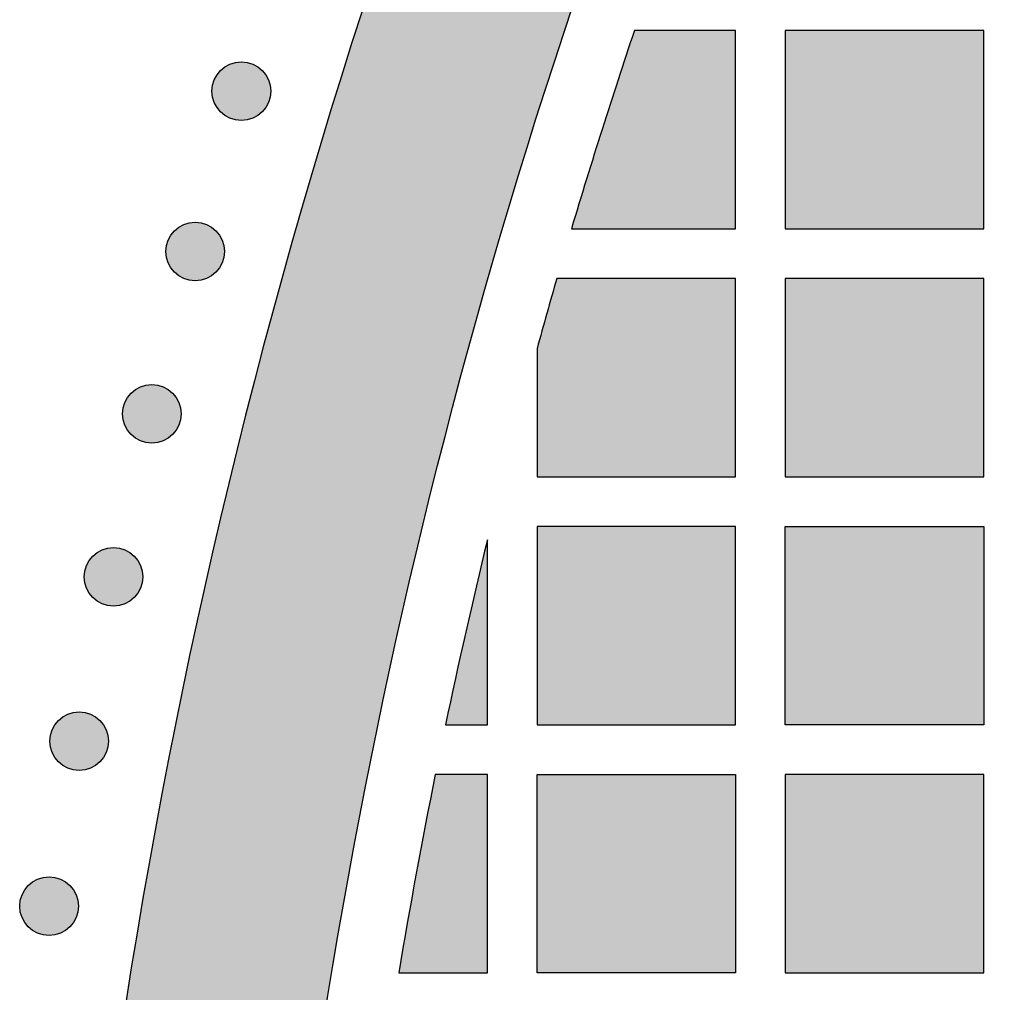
# Model space of a CAD drawing. Header units: millimetres. Extents: x -3873 to -97, y 912 to 4165.
# Tile 415 of 656: x -2044 to -1985, y 2969 to 3028. Entities that reach past the tile are written whole.
import ezdxf

# ---------------------------------------------------------------- set-up
doc = ezdxf.new("R2010")
doc.units = ezdxf.units.MM
doc.layers.add('pattern', color=7, linetype='Continuous', true_color=0x000000)

msp = doc.modelspace()

# ---------------------------------------------------------------- hatches: boundary and pattern name
at = {"layer": 'pattern'}
for points in [[(-2030.457, 2910.644), (-2030.354, 2917.828), (-2030.114, 2925.028), (-2029.734, 2932.242), (-2029.214, 2939.465), (-2028.554, 2946.693), (-2027.752, 2953.922), (-2026.808, 2961.148), (-2025.723, 2968.366), (-2024.495, 2975.573), (-2023.126, 2982.764), (-2021.615, 2989.935), (-2019.963, 2997.082), (-2018.17, 3004.201), (-2016.237, 3011.287), (-2014.165, 3018.338), (-2011.955, 3025.347), (-2009.608, 3032.312), (-2007.127, 3039.229), (-2004.511, 3046.093), (-2001.763, 3052.901), (-1998.886, 3059.648), (-1995.879, 3066.332), (-1992.747, 3072.948), (-1989.491, 3079.493), (-1986.113, 3085.964), (-1982.616, 3092.357), (-1979.003, 3098.67), (-1975.277, 3104.898), (-1971.439, 3111.039), (-1967.494, 3117.091), (-1963.444, 3123.049), (-1959.292, 3128.913), (-1958.28, 3130.827), (-1957.31, 3132.768), (-1956.383, 3134.733), (-1955.5, 3136.721), (-1954.662, 3138.732), (-1953.87, 3140.762), (-1953.124, 3142.811), (-1952.426, 3144.878), (-1951.775, 3146.96), (-1951.172, 3149.056), (-1950.618, 3151.164), (-1950.113, 3153.282), (-1949.657, 3155.41), (-1949.25, 3157.544), (-1948.893, 3159.684), (-1948.585, 3161.827), (-1953.993, 3155.406), (-1959.28, 3148.844), (-1964.44, 3142.147), (-1969.469, 3135.317), (-1974.361, 3128.358), (-1979.111, 3121.274), (-1983.716, 3114.07), (-1988.17, 3106.75), (-1992.47, 3099.318), (-1996.612, 3091.779), (-2000.59, 3084.139), (-2004.403, 3076.404), (-2008.046, 3068.577), (-2011.517, 3060.665), (-2014.812, 3052.674), (-2017.929, 3044.609), (-2020.865, 3036.477), (-2023.618, 3028.284), (-2026.187, 3020.035), (-2028.57, 3011.737), (-2030.765, 3003.397), (-2032.772, 2995.02), (-2034.59, 2986.613), (-2036.218, 2978.183), (-2037.656, 2969.735), (-2038.905, 2961.277), (-2039.964, 2952.814), (-2040.835, 2944.352), (-2041.519, 2935.898), (-2042.016, 2927.458), (-2042.328, 2919.038), (-2042.457, 2910.644)], [(-2007.115, 3027.242), (-2010.92, 3015.242), (-2001.002, 3015.242), (-2001.002, 3027.242)], [(-1998.002, 3027.242), (-1998.002, 3015.242), (-1986.002, 3015.242), (-1986.002, 3027.242)], [(-2029.621, 3024.822), (-2029.649, 3024.849), (-2029.678, 3024.876), (-2029.708, 3024.903), (-2029.739, 3024.929), (-2029.771, 3024.955), (-2029.803, 3024.98), (-2029.836, 3025.005), (-2029.87, 3025.029), (-2029.905, 3025.052), (-2029.941, 3025.075), (-2029.978, 3025.097), (-2030.015, 3025.119), (-2030.053, 3025.139), (-2030.092, 3025.159), (-2030.131, 3025.178), (-2030.171, 3025.195), (-2030.212, 3025.212), (-2030.253, 3025.229), (-2030.295, 3025.244), (-2030.338, 3025.258), (-2030.381, 3025.271), (-2030.424, 3025.283), (-2030.468, 3025.294), (-2030.512, 3025.304), (-2030.557, 3025.313), (-2030.602, 3025.32), (-2030.647, 3025.327), (-2030.693, 3025.332), (-2030.738, 3025.336), (-2030.784, 3025.339), (-2030.83, 3025.341), (-2030.876, 3025.341), (-2030.922, 3025.341), (-2030.968, 3025.339), (-2031.013, 3025.336), (-2031.059, 3025.332), (-2031.105, 3025.327), (-2031.15, 3025.32), (-2031.195, 3025.313), (-2031.239, 3025.304), (-2031.284, 3025.294), (-2031.328, 3025.283), (-2031.371, 3025.271), (-2031.414, 3025.258), (-2031.457, 3025.244), (-2031.498, 3025.229), (-2031.54, 3025.212), (-2031.581, 3025.195), (-2031.621, 3025.178), (-2031.66, 3025.159), (-2031.699, 3025.139), (-2031.737, 3025.119), (-2031.774, 3025.097), (-2031.811, 3025.075), (-2031.846, 3025.052), (-2031.881, 3025.029), (-2031.915, 3025.005), (-2031.949, 3024.98), (-2031.981, 3024.955), (-2032.013, 3024.929), (-2032.043, 3024.903), (-2032.073, 3024.876), (-2032.102, 3024.849), (-2032.13, 3024.822), (-2032.158, 3024.794), (-2032.185, 3024.765), (-2032.212, 3024.735), (-2032.238, 3024.704), (-2032.264, 3024.672), (-2032.289, 3024.64), (-2032.314, 3024.607), (-2032.338, 3024.572), (-2032.361, 3024.538), (-2032.384, 3024.502), (-2032.406, 3024.465), (-2032.427, 3024.428), (-2032.448, 3024.39), (-2032.467, 3024.351), (-2032.486, 3024.312), (-2032.504, 3024.272), (-2032.521, 3024.231), (-2032.537, 3024.19), (-2032.552, 3024.148), (-2032.567, 3024.105), (-2032.58, 3024.062), (-2032.592, 3024.019), (-2032.603, 3023.975), (-2032.612, 3023.931), (-2032.621, 3023.886), (-2032.629, 3023.841), (-2032.635, 3023.796), (-2032.641, 3023.75), (-2032.645, 3023.705), (-2032.648, 3023.659), (-2032.65, 3023.613), (-2032.65, 3023.567), (-2032.65, 3023.521), (-2032.648, 3023.475), (-2032.645, 3023.43), (-2032.641, 3023.384), (-2032.635, 3023.338), (-2032.629, 3023.293), (-2032.621, 3023.248), (-2032.612, 3023.204), (-2032.603, 3023.159), (-2032.592, 3023.115), (-2032.58, 3023.072), (-2032.567, 3023.029), (-2032.552, 3022.986), (-2032.537, 3022.944), (-2032.521, 3022.903), (-2032.504, 3022.862), (-2032.486, 3022.822), (-2032.467, 3022.783), (-2032.448, 3022.744), (-2032.427, 3022.706), (-2032.406, 3022.669), (-2032.384, 3022.632), (-2032.361, 3022.597), (-2032.338, 3022.562), (-2032.314, 3022.528), (-2032.289, 3022.494), (-2032.264, 3022.462), (-2032.238, 3022.43), (-2032.212, 3022.4), (-2032.185, 3022.37), (-2032.158, 3022.341), (-2032.13, 3022.312), (-2032.102, 3022.285), (-2032.073, 3022.258), (-2032.043, 3022.231), (-2032.013, 3022.205), (-2031.981, 3022.179), (-2031.949, 3022.154), (-2031.915, 3022.129), (-2031.881, 3022.105), (-2031.846, 3022.082), (-2031.811, 3022.059), (-2031.774, 3022.037), (-2031.737, 3022.016), (-2031.699, 3021.995), (-2031.66, 3021.976), (-2031.621, 3021.957), (-2031.581, 3021.939), (-2031.54, 3021.922), (-2031.498, 3021.906), (-2031.457, 3021.891), (-2031.414, 3021.876), (-2031.371, 3021.863), (-2031.328, 3021.851), (-2031.284, 3021.84), (-2031.239, 3021.83), (-2031.195, 3021.822), (-2031.15, 3021.814), (-2031.105, 3021.808), (-2031.059, 3021.802), (-2031.013, 3021.798), (-2030.968, 3021.795), (-2030.922, 3021.793), (-2030.876, 3021.793), (-2030.83, 3021.793), (-2030.784, 3021.795), (-2030.738, 3021.798), (-2030.693, 3021.802), (-2030.647, 3021.808), (-2030.602, 3021.814), (-2030.557, 3021.822), (-2030.512, 3021.83), (-2030.468, 3021.84), (-2030.424, 3021.851), (-2030.381, 3021.863), (-2030.338, 3021.876), (-2030.295, 3021.891), (-2030.253, 3021.906), (-2030.212, 3021.922), (-2030.171, 3021.939), (-2030.131, 3021.957), (-2030.092, 3021.976), (-2030.053, 3021.995), (-2030.015, 3022.016), (-2029.978, 3022.037), (-2029.941, 3022.059), (-2029.905, 3022.082), (-2029.87, 3022.105), (-2029.836, 3022.129), (-2029.803, 3022.154), (-2029.771, 3022.179), (-2029.739, 3022.205), (-2029.708, 3022.231), (-2029.678, 3022.258), (-2029.649, 3022.285), (-2029.621, 3022.312), (-2029.594, 3022.341), (-2029.567, 3022.37), (-2029.54, 3022.4), (-2029.514, 3022.43), (-2029.488, 3022.462), (-2029.463, 3022.494), (-2029.438, 3022.528), (-2029.414, 3022.562), (-2029.39, 3022.597), (-2029.368, 3022.632), (-2029.346, 3022.669), (-2029.324, 3022.706), (-2029.304, 3022.744), (-2029.284, 3022.783), (-2029.265, 3022.822), (-2029.247, 3022.862), (-2029.23, 3022.903), (-2029.214, 3022.944), (-2029.199, 3022.986), (-2029.185, 3023.029), (-2029.172, 3023.072), (-2029.16, 3023.115), (-2029.149, 3023.159), (-2029.139, 3023.204), (-2029.13, 3023.248), (-2029.123, 3023.293), (-2029.116, 3023.338), (-2029.111, 3023.384), (-2029.107, 3023.43), (-2029.104, 3023.475), (-2029.102, 3023.521), (-2029.102, 3023.567), (-2029.102, 3023.613), (-2029.104, 3023.659), (-2029.107, 3023.705), (-2029.111, 3023.75), (-2029.116, 3023.796), (-2029.123, 3023.841), (-2029.13, 3023.886), (-2029.139, 3023.931), (-2029.149, 3023.975), (-2029.16, 3024.019), (-2029.172, 3024.062), (-2029.185, 3024.105), (-2029.199, 3024.148), (-2029.214, 3024.19), (-2029.23, 3024.231), (-2029.247, 3024.272), (-2029.265, 3024.312), (-2029.284, 3024.351), (-2029.304, 3024.39), (-2029.324, 3024.428), (-2029.346, 3024.465), (-2029.368, 3024.502), (-2029.39, 3024.538), (-2029.414, 3024.572), (-2029.438, 3024.607), (-2029.463, 3024.64), (-2029.488, 3024.672), (-2029.514, 3024.704), (-2029.54, 3024.735), (-2029.567, 3024.765), (-2029.594, 3024.794)], [(-2032.416, 3015.127), (-2032.444, 3015.155), (-2032.473, 3015.182), (-2032.503, 3015.209), (-2032.534, 3015.235), (-2032.566, 3015.261), (-2032.598, 3015.286), (-2032.631, 3015.311), (-2032.665, 3015.335), (-2032.7, 3015.358), (-2032.736, 3015.381), (-2032.773, 3015.403), (-2032.81, 3015.424), (-2032.848, 3015.445), (-2032.887, 3015.464), (-2032.926, 3015.483), (-2032.966, 3015.501), (-2033.007, 3015.518), (-2033.048, 3015.534), (-2033.09, 3015.549), (-2033.133, 3015.563), (-2033.176, 3015.577), (-2033.219, 3015.589), (-2033.263, 3015.6), (-2033.307, 3015.609), (-2033.352, 3015.618), (-2033.397, 3015.626), (-2033.442, 3015.632), (-2033.488, 3015.638), (-2033.533, 3015.642), (-2033.579, 3015.645), (-2033.625, 3015.646), (-2033.671, 3015.647), (-2033.717, 3015.646), (-2033.763, 3015.645), (-2033.808, 3015.642), (-2033.854, 3015.638), (-2033.9, 3015.632), (-2033.945, 3015.626), (-2033.99, 3015.618), (-2034.034, 3015.609), (-2034.079, 3015.6), (-2034.123, 3015.589), (-2034.166, 3015.577), (-2034.209, 3015.563), (-2034.252, 3015.549), (-2034.293, 3015.534), (-2034.335, 3015.518), (-2034.376, 3015.501), (-2034.416, 3015.483), (-2034.455, 3015.464), (-2034.494, 3015.445), (-2034.532, 3015.424), (-2034.569, 3015.403), (-2034.606, 3015.381), (-2034.641, 3015.358), (-2034.676, 3015.335), (-2034.71, 3015.311), (-2034.744, 3015.286), (-2034.776, 3015.261), (-2034.808, 3015.235), (-2034.838, 3015.209), (-2034.868, 3015.182), (-2034.897, 3015.155), (-2034.925, 3015.127), (-2034.953, 3015.099), (-2034.98, 3015.07), (-2035.007, 3015.04), (-2035.033, 3015.01), (-2035.059, 3014.978), (-2035.084, 3014.946), (-2035.109, 3014.912), (-2035.133, 3014.878), (-2035.156, 3014.843), (-2035.179, 3014.808), (-2035.201, 3014.771), (-2035.222, 3014.734), (-2035.243, 3014.696), (-2035.262, 3014.657), (-2035.281, 3014.618), (-2035.299, 3014.577), (-2035.316, 3014.537), (-2035.332, 3014.495), (-2035.347, 3014.453), (-2035.362, 3014.411), (-2035.375, 3014.368), (-2035.387, 3014.325), (-2035.398, 3014.281), (-2035.408, 3014.236), (-2035.416, 3014.192), (-2035.424, 3014.147), (-2035.43, 3014.101), (-2035.436, 3014.056), (-2035.44, 3014.01), (-2035.443, 3013.965), (-2035.445, 3013.919), (-2035.445, 3013.873), (-2035.445, 3013.827), (-2035.443, 3013.781), (-2035.44, 3013.735), (-2035.436, 3013.69), (-2035.43, 3013.644), (-2035.424, 3013.599), (-2035.416, 3013.554), (-2035.408, 3013.509), (-2035.398, 3013.465), (-2035.387, 3013.421), (-2035.375, 3013.378), (-2035.362, 3013.335), (-2035.347, 3013.292), (-2035.332, 3013.25), (-2035.316, 3013.209), (-2035.299, 3013.168), (-2035.281, 3013.128), (-2035.262, 3013.089), (-2035.243, 3013.05), (-2035.222, 3013.012), (-2035.201, 3012.975), (-2035.179, 3012.938), (-2035.156, 3012.902), (-2035.133, 3012.867), (-2035.109, 3012.833), (-2035.084, 3012.8), (-2035.059, 3012.768), (-2035.033, 3012.736), (-2035.007, 3012.705), (-2034.98, 3012.675), (-2034.953, 3012.646), (-2034.925, 3012.618), (-2034.897, 3012.591), (-2034.868, 3012.563), (-2034.838, 3012.537), (-2034.808, 3012.511), (-2034.776, 3012.485), (-2034.744, 3012.46), (-2034.71, 3012.435), (-2034.676, 3012.411), (-2034.641, 3012.387), (-2034.606, 3012.365), (-2034.569, 3012.343), (-2034.532, 3012.321), (-2034.494, 3012.301), (-2034.455, 3012.281), (-2034.416, 3012.262), (-2034.376, 3012.244), (-2034.335, 3012.227), (-2034.293, 3012.211), (-2034.252, 3012.196), (-2034.209, 3012.182), (-2034.166, 3012.169), (-2034.123, 3012.157), (-2034.079, 3012.146), (-2034.034, 3012.136), (-2033.99, 3012.127), (-2033.945, 3012.12), (-2033.9, 3012.113), (-2033.854, 3012.108), (-2033.808, 3012.104), (-2033.763, 3012.101), (-2033.717, 3012.099), (-2033.671, 3012.098), (-2033.625, 3012.099), (-2033.579, 3012.101), (-2033.533, 3012.104), (-2033.488, 3012.108), (-2033.442, 3012.113), (-2033.397, 3012.12), (-2033.352, 3012.127), (-2033.307, 3012.136), (-2033.263, 3012.146), (-2033.219, 3012.157), (-2033.176, 3012.169), (-2033.133, 3012.182), (-2033.09, 3012.196), (-2033.048, 3012.211), (-2033.007, 3012.227), (-2032.966, 3012.244), (-2032.926, 3012.262), (-2032.887, 3012.281), (-2032.848, 3012.301), (-2032.81, 3012.321), (-2032.773, 3012.343), (-2032.736, 3012.365), (-2032.7, 3012.387), (-2032.665, 3012.411), (-2032.631, 3012.435), (-2032.598, 3012.46), (-2032.566, 3012.485), (-2032.534, 3012.511), (-2032.503, 3012.537), (-2032.473, 3012.563), (-2032.444, 3012.591), (-2032.416, 3012.618), (-2032.389, 3012.646), (-2032.362, 3012.675), (-2032.335, 3012.705), (-2032.309, 3012.736), (-2032.283, 3012.768), (-2032.258, 3012.8), (-2032.233, 3012.833), (-2032.209, 3012.867), (-2032.185, 3012.902), (-2032.163, 3012.938), (-2032.141, 3012.975), (-2032.119, 3013.012), (-2032.099, 3013.05), (-2032.079, 3013.089), (-2032.06, 3013.128), (-2032.043, 3013.168), (-2032.025, 3013.209), (-2032.009, 3013.25), (-2031.994, 3013.292), (-2031.98, 3013.335), (-2031.967, 3013.378), (-2031.955, 3013.421), (-2031.944, 3013.465), (-2031.934, 3013.509), (-2031.925, 3013.554), (-2031.918, 3013.599), (-2031.911, 3013.644), (-2031.906, 3013.69), (-2031.902, 3013.735), (-2031.899, 3013.781), (-2031.897, 3013.827), (-2031.897, 3013.873), (-2031.897, 3013.919), (-2031.899, 3013.965), (-2031.902, 3014.01), (-2031.906, 3014.056), (-2031.911, 3014.101), (-2031.918, 3014.147), (-2031.925, 3014.192), (-2031.934, 3014.236), (-2031.944, 3014.281), (-2031.955, 3014.325), (-2031.967, 3014.368), (-2031.98, 3014.411), (-2031.994, 3014.453), (-2032.009, 3014.495), (-2032.025, 3014.537), (-2032.043, 3014.577), (-2032.06, 3014.618), (-2032.079, 3014.657), (-2032.099, 3014.696), (-2032.119, 3014.734), (-2032.141, 3014.771), (-2032.163, 3014.808), (-2032.185, 3014.843), (-2032.209, 3014.878), (-2032.233, 3014.912), (-2032.258, 3014.946), (-2032.283, 3014.978), (-2032.309, 3015.01), (-2032.335, 3015.04), (-2032.362, 3015.07), (-2032.389, 3015.099)], [(-2013.002, 3008.005), (-2013.002, 3000.242), (-2001.002, 3000.242), (-2001.002, 3012.242), (-2011.803, 3012.242)], [(-1998.002, 3012.242), (-1998.002, 3000.242), (-1986.002, 3000.242), (-1986.002, 3012.242)], [(-2035.035, 3005.311), (-2035.064, 3005.338), (-2035.093, 3005.366), (-2035.123, 3005.392), (-2035.153, 3005.419), (-2035.185, 3005.444), (-2035.217, 3005.47), (-2035.251, 3005.494), (-2035.285, 3005.518), (-2035.32, 3005.542), (-2035.355, 3005.564), (-2035.392, 3005.586), (-2035.429, 3005.608), (-2035.467, 3005.628), (-2035.506, 3005.648), (-2035.545, 3005.667), (-2035.585, 3005.685), (-2035.626, 3005.702), (-2035.667, 3005.718), (-2035.709, 3005.733), (-2035.752, 3005.747), (-2035.795, 3005.76), (-2035.838, 3005.772), (-2035.882, 3005.783), (-2035.927, 3005.793), (-2035.971, 3005.802), (-2036.016, 3005.809), (-2036.061, 3005.816), (-2036.107, 3005.821), (-2036.152, 3005.825), (-2036.198, 3005.828), (-2036.244, 3005.83), (-2036.29, 3005.831), (-2036.336, 3005.83), (-2036.382, 3005.828), (-2036.428, 3005.825), (-2036.473, 3005.821), (-2036.519, 3005.816), (-2036.564, 3005.809), (-2036.609, 3005.802), (-2036.654, 3005.793), (-2036.698, 3005.783), (-2036.742, 3005.772), (-2036.785, 3005.76), (-2036.828, 3005.747), (-2036.871, 3005.733), (-2036.913, 3005.718), (-2036.954, 3005.702), (-2036.995, 3005.685), (-2037.035, 3005.667), (-2037.074, 3005.648), (-2037.113, 3005.628), (-2037.151, 3005.608), (-2037.188, 3005.586), (-2037.225, 3005.564), (-2037.261, 3005.542), (-2037.295, 3005.518), (-2037.33, 3005.494), (-2037.363, 3005.47), (-2037.395, 3005.444), (-2037.427, 3005.419), (-2037.458, 3005.392), (-2037.488, 3005.366), (-2037.517, 3005.338), (-2037.545, 3005.311), (-2037.572, 3005.283), (-2037.599, 3005.254), (-2037.626, 3005.224), (-2037.652, 3005.193), (-2037.678, 3005.162), (-2037.703, 3005.129), (-2037.728, 3005.096), (-2037.752, 3005.062), (-2037.775, 3005.027), (-2037.798, 3004.991), (-2037.82, 3004.955), (-2037.841, 3004.917), (-2037.862, 3004.879), (-2037.882, 3004.841), (-2037.9, 3004.801), (-2037.918, 3004.761), (-2037.935, 3004.72), (-2037.952, 3004.679), (-2037.967, 3004.637), (-2037.981, 3004.595), (-2037.994, 3004.552), (-2038.006, 3004.508), (-2038.017, 3004.464), (-2038.027, 3004.42), (-2038.035, 3004.375), (-2038.043, 3004.33), (-2038.05, 3004.285), (-2038.055, 3004.24), (-2038.059, 3004.194), (-2038.062, 3004.148), (-2038.064, 3004.102), (-2038.064, 3004.056), (-2038.064, 3004.01), (-2038.062, 3003.965), (-2038.059, 3003.919), (-2038.055, 3003.873), (-2038.05, 3003.828), (-2038.043, 3003.782), (-2038.035, 3003.737), (-2038.027, 3003.693), (-2038.017, 3003.648), (-2038.006, 3003.605), (-2037.994, 3003.561), (-2037.981, 3003.518), (-2037.967, 3003.476), (-2037.952, 3003.434), (-2037.935, 3003.392), (-2037.918, 3003.352), (-2037.9, 3003.312), (-2037.882, 3003.272), (-2037.862, 3003.233), (-2037.841, 3003.195), (-2037.82, 3003.158), (-2037.798, 3003.122), (-2037.775, 3003.086), (-2037.752, 3003.051), (-2037.728, 3003.017), (-2037.703, 3002.984), (-2037.678, 3002.951), (-2037.652, 3002.92), (-2037.626, 3002.889), (-2037.599, 3002.859), (-2037.572, 3002.83), (-2037.545, 3002.802), (-2037.517, 3002.774), (-2037.488, 3002.747), (-2037.458, 3002.72), (-2037.427, 3002.694), (-2037.395, 3002.668), (-2037.363, 3002.643), (-2037.33, 3002.618), (-2037.295, 3002.594), (-2037.261, 3002.571), (-2037.225, 3002.548), (-2037.188, 3002.526), (-2037.151, 3002.505), (-2037.113, 3002.484), (-2037.074, 3002.465), (-2037.035, 3002.446), (-2036.995, 3002.428), (-2036.954, 3002.411), (-2036.913, 3002.395), (-2036.871, 3002.38), (-2036.828, 3002.366), (-2036.785, 3002.353), (-2036.742, 3002.341), (-2036.698, 3002.33), (-2036.654, 3002.32), (-2036.609, 3002.311), (-2036.564, 3002.303), (-2036.519, 3002.297), (-2036.473, 3002.292), (-2036.428, 3002.287), (-2036.382, 3002.284), (-2036.336, 3002.283), (-2036.29, 3002.282), (-2036.244, 3002.283), (-2036.198, 3002.284), (-2036.152, 3002.287), (-2036.107, 3002.292), (-2036.061, 3002.297), (-2036.016, 3002.303), (-2035.971, 3002.311), (-2035.927, 3002.32), (-2035.882, 3002.33), (-2035.838, 3002.341), (-2035.795, 3002.353), (-2035.752, 3002.366), (-2035.709, 3002.38), (-2035.667, 3002.395), (-2035.626, 3002.411), (-2035.585, 3002.428), (-2035.545, 3002.446), (-2035.506, 3002.465), (-2035.467, 3002.484), (-2035.429, 3002.505), (-2035.392, 3002.526), (-2035.355, 3002.548), (-2035.32, 3002.571), (-2035.285, 3002.594), (-2035.251, 3002.618), (-2035.217, 3002.643), (-2035.185, 3002.668), (-2035.153, 3002.694), (-2035.123, 3002.72), (-2035.093, 3002.747), (-2035.064, 3002.774), (-2035.035, 3002.802), (-2035.008, 3002.83), (-2034.981, 3002.859), (-2034.954, 3002.889), (-2034.928, 3002.92), (-2034.902, 3002.951), (-2034.877, 3002.984), (-2034.852, 3003.017), (-2034.828, 3003.051), (-2034.805, 3003.086), (-2034.782, 3003.122), (-2034.76, 3003.158), (-2034.739, 3003.195), (-2034.718, 3003.233), (-2034.698, 3003.272), (-2034.68, 3003.312), (-2034.662, 3003.352), (-2034.645, 3003.392), (-2034.629, 3003.434), (-2034.613, 3003.476), (-2034.599, 3003.518), (-2034.586, 3003.561), (-2034.574, 3003.605), (-2034.563, 3003.648), (-2034.553, 3003.693), (-2034.545, 3003.737), (-2034.537, 3003.782), (-2034.531, 3003.828), (-2034.525, 3003.873), (-2034.521, 3003.919), (-2034.518, 3003.965), (-2034.516, 3004.01), (-2034.516, 3004.056), (-2034.516, 3004.102), (-2034.518, 3004.148), (-2034.521, 3004.194), (-2034.525, 3004.24), (-2034.531, 3004.285), (-2034.537, 3004.33), (-2034.545, 3004.375), (-2034.553, 3004.42), (-2034.563, 3004.464), (-2034.574, 3004.508), (-2034.586, 3004.552), (-2034.599, 3004.595), (-2034.613, 3004.637), (-2034.629, 3004.679), (-2034.645, 3004.72), (-2034.662, 3004.761), (-2034.68, 3004.801), (-2034.698, 3004.841), (-2034.718, 3004.879), (-2034.739, 3004.917), (-2034.76, 3004.955), (-2034.782, 3004.991), (-2034.805, 3005.027), (-2034.828, 3005.062), (-2034.852, 3005.096), (-2034.877, 3005.129), (-2034.902, 3005.162), (-2034.928, 3005.193), (-2034.954, 3005.224), (-2034.981, 3005.254), (-2035.008, 3005.283)], [(-2001.002, 2985.242), (-2001.002, 2997.242), (-2013.002, 2997.242), (-2013.002, 2985.242)], [(-1986.002, 2997.242), (-1986.002, 2985.242), (-1998.002, 2985.242), (-1998.002, 2997.242)], [(-2016.002, 2996.441), (-2018.534, 2985.242), (-2016.002, 2985.242)], [(-2037.348, 2995.447), (-2037.376, 2995.474), (-2037.406, 2995.502), (-2037.435, 2995.528), (-2037.466, 2995.555), (-2037.498, 2995.58), (-2037.53, 2995.606), (-2037.563, 2995.63), (-2037.598, 2995.654), (-2037.633, 2995.678), (-2037.668, 2995.7), (-2037.705, 2995.722), (-2037.742, 2995.744), (-2037.78, 2995.764), (-2037.819, 2995.784), (-2037.858, 2995.803), (-2037.898, 2995.821), (-2037.939, 2995.838), (-2037.98, 2995.854), (-2038.022, 2995.869), (-2038.065, 2995.883), (-2038.108, 2995.896), (-2038.151, 2995.908), (-2038.195, 2995.919), (-2038.239, 2995.929), (-2038.284, 2995.938), (-2038.329, 2995.945), (-2038.374, 2995.952), (-2038.42, 2995.957), (-2038.465, 2995.961), (-2038.511, 2995.964), (-2038.557, 2995.966), (-2038.603, 2995.967), (-2038.649, 2995.966), (-2038.695, 2995.964), (-2038.741, 2995.961), (-2038.786, 2995.957), (-2038.832, 2995.952), (-2038.877, 2995.945), (-2038.922, 2995.938), (-2038.967, 2995.929), (-2039.011, 2995.919), (-2039.055, 2995.908), (-2039.098, 2995.896), (-2039.141, 2995.883), (-2039.184, 2995.869), (-2039.226, 2995.854), (-2039.267, 2995.838), (-2039.308, 2995.821), (-2039.348, 2995.803), (-2039.387, 2995.784), (-2039.426, 2995.764), (-2039.464, 2995.744), (-2039.501, 2995.722), (-2039.538, 2995.7), (-2039.573, 2995.678), (-2039.608, 2995.654), (-2039.642, 2995.63), (-2039.676, 2995.606), (-2039.708, 2995.58), (-2039.74, 2995.555), (-2039.771, 2995.528), (-2039.8, 2995.502), (-2039.829, 2995.474), (-2039.858, 2995.447), (-2039.885, 2995.419), (-2039.912, 2995.39), (-2039.939, 2995.36), (-2039.965, 2995.329), (-2039.991, 2995.298), (-2040.016, 2995.265), (-2040.041, 2995.232), (-2040.065, 2995.198), (-2040.088, 2995.163), (-2040.111, 2995.127), (-2040.133, 2995.091), (-2040.154, 2995.053), (-2040.175, 2995.015), (-2040.195, 2994.977), (-2040.213, 2994.937), (-2040.231, 2994.897), (-2040.248, 2994.856), (-2040.264, 2994.815), (-2040.28, 2994.773), (-2040.294, 2994.731), (-2040.307, 2994.688), (-2040.319, 2994.644), (-2040.33, 2994.6), (-2040.34, 2994.556), (-2040.348, 2994.511), (-2040.356, 2994.466), (-2040.362, 2994.421), (-2040.368, 2994.376), (-2040.372, 2994.33), (-2040.375, 2994.284), (-2040.377, 2994.238), (-2040.377, 2994.192), (-2040.377, 2994.146), (-2040.375, 2994.101), (-2040.372, 2994.055), (-2040.368, 2994.009), (-2040.362, 2993.964), (-2040.356, 2993.918), (-2040.348, 2993.873), (-2040.34, 2993.829), (-2040.33, 2993.784), (-2040.319, 2993.741), (-2040.307, 2993.697), (-2040.294, 2993.654), (-2040.28, 2993.612), (-2040.264, 2993.57), (-2040.248, 2993.528), (-2040.231, 2993.488), (-2040.213, 2993.448), (-2040.195, 2993.408), (-2040.175, 2993.369), (-2040.154, 2993.331), (-2040.133, 2993.294), (-2040.111, 2993.258), (-2040.088, 2993.222), (-2040.065, 2993.187), (-2040.041, 2993.153), (-2040.016, 2993.12), (-2039.991, 2993.087), (-2039.965, 2993.056), (-2039.939, 2993.025), (-2039.912, 2992.995), (-2039.885, 2992.966), (-2039.858, 2992.938), (-2039.829, 2992.91), (-2039.8, 2992.883), (-2039.771, 2992.856), (-2039.74, 2992.83), (-2039.708, 2992.804), (-2039.676, 2992.779), (-2039.642, 2992.754), (-2039.608, 2992.73), (-2039.573, 2992.707), (-2039.538, 2992.684), (-2039.501, 2992.662), (-2039.464, 2992.641), (-2039.426, 2992.62), (-2039.387, 2992.601), (-2039.348, 2992.582), (-2039.308, 2992.564), (-2039.267, 2992.547), (-2039.226, 2992.531), (-2039.184, 2992.516), (-2039.141, 2992.502), (-2039.098, 2992.489), (-2039.055, 2992.477), (-2039.011, 2992.466), (-2038.967, 2992.456), (-2038.922, 2992.447), (-2038.877, 2992.439), (-2038.832, 2992.433), (-2038.786, 2992.428), (-2038.741, 2992.423), (-2038.695, 2992.42), (-2038.649, 2992.419), (-2038.603, 2992.418), (-2038.557, 2992.419), (-2038.511, 2992.42), (-2038.465, 2992.423), (-2038.42, 2992.428), (-2038.374, 2992.433), (-2038.329, 2992.439), (-2038.284, 2992.447), (-2038.239, 2992.456), (-2038.195, 2992.466), (-2038.151, 2992.477), (-2038.108, 2992.489), (-2038.065, 2992.502), (-2038.022, 2992.516), (-2037.98, 2992.531), (-2037.939, 2992.547), (-2037.898, 2992.564), (-2037.858, 2992.582), (-2037.819, 2992.601), (-2037.78, 2992.62), (-2037.742, 2992.641), (-2037.705, 2992.662), (-2037.668, 2992.684), (-2037.633, 2992.707), (-2037.598, 2992.73), (-2037.563, 2992.754), (-2037.53, 2992.779), (-2037.498, 2992.804), (-2037.466, 2992.83), (-2037.435, 2992.856), (-2037.406, 2992.883), (-2037.376, 2992.91), (-2037.348, 2992.938), (-2037.321, 2992.966), (-2037.294, 2992.995), (-2037.267, 2993.025), (-2037.241, 2993.056), (-2037.215, 2993.087), (-2037.19, 2993.12), (-2037.165, 2993.153), (-2037.141, 2993.187), (-2037.118, 2993.222), (-2037.095, 2993.258), (-2037.073, 2993.294), (-2037.052, 2993.331), (-2037.031, 2993.369), (-2037.011, 2993.408), (-2036.993, 2993.448), (-2036.975, 2993.488), (-2036.958, 2993.528), (-2036.941, 2993.57), (-2036.926, 2993.612), (-2036.912, 2993.654), (-2036.899, 2993.697), (-2036.887, 2993.741), (-2036.876, 2993.784), (-2036.866, 2993.829), (-2036.858, 2993.873), (-2036.85, 2993.918), (-2036.843, 2993.964), (-2036.838, 2994.009), (-2036.834, 2994.055), (-2036.831, 2994.101), (-2036.829, 2994.146), (-2036.829, 2994.192), (-2036.829, 2994.238), (-2036.831, 2994.284), (-2036.834, 2994.33), (-2036.838, 2994.376), (-2036.843, 2994.421), (-2036.85, 2994.466), (-2036.858, 2994.511), (-2036.866, 2994.556), (-2036.876, 2994.6), (-2036.887, 2994.644), (-2036.899, 2994.688), (-2036.912, 2994.731), (-2036.926, 2994.773), (-2036.941, 2994.815), (-2036.958, 2994.856), (-2036.975, 2994.897), (-2036.993, 2994.937), (-2037.011, 2994.977), (-2037.031, 2995.015), (-2037.052, 2995.053), (-2037.073, 2995.091), (-2037.095, 2995.127), (-2037.118, 2995.163), (-2037.141, 2995.198), (-2037.165, 2995.232), (-2037.19, 2995.265), (-2037.215, 2995.298), (-2037.241, 2995.329), (-2037.267, 2995.36), (-2037.294, 2995.39), (-2037.321, 2995.419)], [(-2039.424, 2985.514), (-2039.452, 2985.542), (-2039.481, 2985.569), (-2039.511, 2985.596), (-2039.542, 2985.622), (-2039.574, 2985.648), (-2039.606, 2985.673), (-2039.639, 2985.698), (-2039.673, 2985.722), (-2039.708, 2985.745), (-2039.744, 2985.768), (-2039.781, 2985.79), (-2039.818, 2985.811), (-2039.856, 2985.832), (-2039.895, 2985.851), (-2039.934, 2985.87), (-2039.974, 2985.888), (-2040.015, 2985.905), (-2040.056, 2985.921), (-2040.098, 2985.936), (-2040.141, 2985.95), (-2040.184, 2985.963), (-2040.227, 2985.975), (-2040.271, 2985.986), (-2040.315, 2985.996), (-2040.36, 2986.005), (-2040.405, 2986.013), (-2040.45, 2986.019), (-2040.496, 2986.024), (-2040.541, 2986.029), (-2040.587, 2986.032), (-2040.633, 2986.033), (-2040.679, 2986.034), (-2040.725, 2986.033), (-2040.771, 2986.032), (-2040.816, 2986.029), (-2040.862, 2986.024), (-2040.908, 2986.019), (-2040.953, 2986.013), (-2040.998, 2986.005), (-2041.042, 2985.996), (-2041.087, 2985.986), (-2041.131, 2985.975), (-2041.174, 2985.963), (-2041.217, 2985.95), (-2041.26, 2985.936), (-2041.301, 2985.921), (-2041.343, 2985.905), (-2041.384, 2985.888), (-2041.424, 2985.87), (-2041.463, 2985.851), (-2041.502, 2985.832), (-2041.54, 2985.811), (-2041.577, 2985.79), (-2041.614, 2985.768), (-2041.649, 2985.745), (-2041.684, 2985.722), (-2041.718, 2985.698), (-2041.752, 2985.673), (-2041.784, 2985.648), (-2041.816, 2985.622), (-2041.846, 2985.596), (-2041.876, 2985.569), (-2041.905, 2985.542), (-2041.933, 2985.514), (-2041.961, 2985.486), (-2041.988, 2985.457), (-2042.015, 2985.427), (-2042.041, 2985.396), (-2042.067, 2985.365), (-2042.092, 2985.332), (-2042.117, 2985.299), (-2042.141, 2985.265), (-2042.164, 2985.23), (-2042.187, 2985.194), (-2042.209, 2985.158), (-2042.23, 2985.121), (-2042.251, 2985.083), (-2042.27, 2985.044), (-2042.289, 2985.004), (-2042.307, 2984.964), (-2042.324, 2984.924), (-2042.34, 2984.882), (-2042.355, 2984.84), (-2042.37, 2984.798), (-2042.383, 2984.755), (-2042.395, 2984.711), (-2042.406, 2984.667), (-2042.416, 2984.623), (-2042.424, 2984.579), (-2042.432, 2984.534), (-2042.438, 2984.488), (-2042.444, 2984.443), (-2042.448, 2984.397), (-2042.451, 2984.351), (-2042.453, 2984.306), (-2042.453, 2984.26), (-2042.453, 2984.214), (-2042.451, 2984.168), (-2042.448, 2984.122), (-2042.444, 2984.076), (-2042.438, 2984.031), (-2042.432, 2983.986), (-2042.424, 2983.941), (-2042.416, 2983.896), (-2042.406, 2983.852), (-2042.395, 2983.808), (-2042.383, 2983.764), (-2042.37, 2983.721), (-2042.355, 2983.679), (-2042.34, 2983.637), (-2042.324, 2983.596), (-2042.307, 2983.555), (-2042.289, 2983.515), (-2042.27, 2983.475), (-2042.251, 2983.437), (-2042.23, 2983.399), (-2042.209, 2983.361), (-2042.187, 2983.325), (-2042.164, 2983.289), (-2042.141, 2983.254), (-2042.117, 2983.22), (-2042.092, 2983.187), (-2042.067, 2983.154), (-2042.041, 2983.123), (-2042.015, 2983.092), (-2041.988, 2983.062), (-2041.961, 2983.033), (-2041.933, 2983.005), (-2041.905, 2982.977), (-2041.876, 2982.95), (-2041.846, 2982.924), (-2041.816, 2982.897), (-2041.784, 2982.872), (-2041.752, 2982.846), (-2041.718, 2982.822), (-2041.684, 2982.798), (-2041.649, 2982.774), (-2041.614, 2982.751), (-2041.577, 2982.729), (-2041.54, 2982.708), (-2041.502, 2982.688), (-2041.463, 2982.668), (-2041.424, 2982.649), (-2041.384, 2982.631), (-2041.343, 2982.614), (-2041.301, 2982.598), (-2041.26, 2982.583), (-2041.217, 2982.569), (-2041.174, 2982.556), (-2041.131, 2982.544), (-2041.087, 2982.533), (-2041.042, 2982.523), (-2040.998, 2982.514), (-2040.953, 2982.507), (-2040.908, 2982.5), (-2040.862, 2982.495), (-2040.816, 2982.491), (-2040.771, 2982.488), (-2040.725, 2982.486), (-2040.679, 2982.485), (-2040.633, 2982.486), (-2040.587, 2982.488), (-2040.541, 2982.491), (-2040.496, 2982.495), (-2040.45, 2982.5), (-2040.405, 2982.507), (-2040.36, 2982.514), (-2040.315, 2982.523), (-2040.271, 2982.533), (-2040.227, 2982.544), (-2040.184, 2982.556), (-2040.141, 2982.569), (-2040.098, 2982.583), (-2040.056, 2982.598), (-2040.015, 2982.614), (-2039.974, 2982.631), (-2039.934, 2982.649), (-2039.895, 2982.668), (-2039.856, 2982.688), (-2039.818, 2982.708), (-2039.781, 2982.729), (-2039.744, 2982.751), (-2039.708, 2982.774), (-2039.673, 2982.798), (-2039.639, 2982.822), (-2039.606, 2982.846), (-2039.574, 2982.872), (-2039.542, 2982.897), (-2039.511, 2982.924), (-2039.481, 2982.95), (-2039.452, 2982.977), (-2039.424, 2983.005), (-2039.397, 2983.033), (-2039.37, 2983.062), (-2039.343, 2983.092), (-2039.317, 2983.123), (-2039.291, 2983.154), (-2039.266, 2983.187), (-2039.241, 2983.22), (-2039.217, 2983.254), (-2039.193, 2983.289), (-2039.171, 2983.325), (-2039.149, 2983.361), (-2039.127, 2983.399), (-2039.107, 2983.437), (-2039.087, 2983.475), (-2039.068, 2983.515), (-2039.051, 2983.555), (-2039.033, 2983.596), (-2039.017, 2983.637), (-2039.002, 2983.679), (-2038.988, 2983.721), (-2038.975, 2983.764), (-2038.963, 2983.808), (-2038.952, 2983.852), (-2038.942, 2983.896), (-2038.933, 2983.941), (-2038.926, 2983.986), (-2038.919, 2984.031), (-2038.914, 2984.076), (-2038.91, 2984.122), (-2038.907, 2984.168), (-2038.905, 2984.214), (-2038.905, 2984.26), (-2038.905, 2984.306), (-2038.907, 2984.351), (-2038.91, 2984.397), (-2038.914, 2984.443), (-2038.919, 2984.488), (-2038.926, 2984.534), (-2038.933, 2984.579), (-2038.942, 2984.623), (-2038.952, 2984.667), (-2038.963, 2984.711), (-2038.975, 2984.755), (-2038.988, 2984.798), (-2039.002, 2984.84), (-2039.017, 2984.882), (-2039.033, 2984.924), (-2039.051, 2984.964), (-2039.068, 2985.004), (-2039.087, 2985.044), (-2039.107, 2985.083), (-2039.127, 2985.121), (-2039.149, 2985.158), (-2039.171, 2985.194), (-2039.193, 2985.23), (-2039.217, 2985.265), (-2039.241, 2985.299), (-2039.266, 2985.332), (-2039.291, 2985.365), (-2039.317, 2985.396), (-2039.343, 2985.427), (-2039.37, 2985.457), (-2039.397, 2985.486)], [(-2019.151, 2982.242), (-2021.362, 2970.242), (-2016.002, 2970.242), (-2016.002, 2982.242)], [(-2013.002, 2970.242), (-2013.002, 2982.242), (-2001.002, 2982.242), (-2001.002, 2970.242)], [(-1998.002, 2982.242), (-1998.002, 2970.242), (-1986.002, 2970.242), (-1986.002, 2982.242)], [(-2041.246, 2975.536), (-2041.274, 2975.564), (-2041.303, 2975.591), (-2041.333, 2975.617), (-2041.364, 2975.644), (-2041.395, 2975.669), (-2041.428, 2975.695), (-2041.461, 2975.719), (-2041.495, 2975.743), (-2041.53, 2975.767), (-2041.566, 2975.79), (-2041.602, 2975.812), (-2041.639, 2975.833), (-2041.677, 2975.853), (-2041.716, 2975.873), (-2041.756, 2975.892), (-2041.796, 2975.91), (-2041.836, 2975.927), (-2041.878, 2975.943), (-2041.92, 2975.958), (-2041.962, 2975.972), (-2042.005, 2975.985), (-2042.049, 2975.997), (-2042.092, 2976.008), (-2042.137, 2976.018), (-2042.181, 2976.027), (-2042.226, 2976.034), (-2042.272, 2976.041), (-2042.317, 2976.046), (-2042.363, 2976.05), (-2042.409, 2976.053), (-2042.454, 2976.055), (-2042.5, 2976.056), (-2042.546, 2976.055), (-2042.592, 2976.053), (-2042.638, 2976.05), (-2042.684, 2976.046), (-2042.729, 2976.041), (-2042.774, 2976.034), (-2042.819, 2976.027), (-2042.864, 2976.018), (-2042.908, 2976.008), (-2042.952, 2975.997), (-2042.996, 2975.985), (-2043.039, 2975.972), (-2043.081, 2975.958), (-2043.123, 2975.943), (-2043.164, 2975.927), (-2043.205, 2975.91), (-2043.245, 2975.892), (-2043.285, 2975.873), (-2043.323, 2975.853), (-2043.361, 2975.833), (-2043.399, 2975.812), (-2043.435, 2975.79), (-2043.471, 2975.767), (-2043.506, 2975.743), (-2043.54, 2975.719), (-2043.573, 2975.695), (-2043.606, 2975.669), (-2043.637, 2975.644), (-2043.668, 2975.617), (-2043.698, 2975.591), (-2043.727, 2975.564), (-2043.755, 2975.536), (-2043.783, 2975.508), (-2043.81, 2975.479), (-2043.836, 2975.449), (-2043.863, 2975.418), (-2043.888, 2975.387), (-2043.914, 2975.354), (-2043.938, 2975.321), (-2043.962, 2975.287), (-2043.986, 2975.252), (-2044.008, 2975.216), (-2044.03, 2975.18), (-2044.052, 2975.142), (-2044.072, 2975.104), (-2044.092, 2975.066), (-2044.111, 2975.026), (-2044.129, 2974.986), (-2044.146, 2974.945), (-2044.162, 2974.904), (-2044.177, 2974.862), (-2044.191, 2974.82), (-2044.204, 2974.777), (-2044.216, 2974.733), (-2044.227, 2974.689), (-2044.237, 2974.645), (-2044.246, 2974.6), (-2044.253, 2974.555), (-2044.26, 2974.51), (-2044.265, 2974.465), (-2044.269, 2974.419), (-2044.272, 2974.373), (-2044.274, 2974.327), (-2044.275, 2974.281), (-2044.274, 2974.236), (-2044.272, 2974.19), (-2044.269, 2974.144), (-2044.265, 2974.098), (-2044.26, 2974.053), (-2044.253, 2974.007), (-2044.246, 2973.963), (-2044.237, 2973.918), (-2044.227, 2973.874), (-2044.216, 2973.83), (-2044.204, 2973.786), (-2044.191, 2973.743), (-2044.177, 2973.701), (-2044.162, 2973.659), (-2044.146, 2973.617), (-2044.129, 2973.577), (-2044.111, 2973.537), (-2044.092, 2973.497), (-2044.072, 2973.458), (-2044.052, 2973.42), (-2044.03, 2973.383), (-2044.008, 2973.347), (-2043.986, 2973.311), (-2043.962, 2973.276), (-2043.938, 2973.242), (-2043.914, 2973.209), (-2043.888, 2973.176), (-2043.863, 2973.145), (-2043.836, 2973.114), (-2043.81, 2973.084), (-2043.783, 2973.055), (-2043.755, 2973.027), (-2043.727, 2972.999), (-2043.698, 2972.972), (-2043.668, 2972.945), (-2043.637, 2972.919), (-2043.606, 2972.893), (-2043.573, 2972.868), (-2043.54, 2972.844), (-2043.506, 2972.819), (-2043.471, 2972.796), (-2043.435, 2972.773), (-2043.399, 2972.751), (-2043.361, 2972.73), (-2043.323, 2972.71), (-2043.285, 2972.69), (-2043.245, 2972.671), (-2043.205, 2972.653), (-2043.164, 2972.636), (-2043.123, 2972.62), (-2043.081, 2972.605), (-2043.039, 2972.591), (-2042.996, 2972.578), (-2042.952, 2972.566), (-2042.908, 2972.555), (-2042.864, 2972.545), (-2042.819, 2972.536), (-2042.774, 2972.528), (-2042.729, 2972.522), (-2042.684, 2972.517), (-2042.638, 2972.512), (-2042.592, 2972.51), (-2042.546, 2972.508), (-2042.5, 2972.507), (-2042.454, 2972.508), (-2042.409, 2972.51), (-2042.363, 2972.512), (-2042.317, 2972.517), (-2042.272, 2972.522), (-2042.226, 2972.528), (-2042.181, 2972.536), (-2042.137, 2972.545), (-2042.092, 2972.555), (-2042.049, 2972.566), (-2042.005, 2972.578), (-2041.962, 2972.591), (-2041.92, 2972.605), (-2041.878, 2972.62), (-2041.836, 2972.636), (-2041.796, 2972.653), (-2041.756, 2972.671), (-2041.716, 2972.69), (-2041.677, 2972.71), (-2041.639, 2972.73), (-2041.602, 2972.751), (-2041.566, 2972.773), (-2041.53, 2972.796), (-2041.495, 2972.819), (-2041.461, 2972.844), (-2041.428, 2972.868), (-2041.395, 2972.893), (-2041.364, 2972.919), (-2041.333, 2972.945), (-2041.303, 2972.972), (-2041.274, 2972.999), (-2041.246, 2973.027), (-2041.218, 2973.055), (-2041.191, 2973.084), (-2041.164, 2973.114), (-2041.138, 2973.145), (-2041.112, 2973.176), (-2041.087, 2973.209), (-2041.062, 2973.242), (-2041.038, 2973.276), (-2041.015, 2973.311), (-2040.992, 2973.347), (-2040.97, 2973.383), (-2040.949, 2973.42), (-2040.928, 2973.458), (-2040.909, 2973.497), (-2040.89, 2973.537), (-2040.872, 2973.577), (-2040.855, 2973.617), (-2040.839, 2973.659), (-2040.824, 2973.701), (-2040.81, 2973.743), (-2040.797, 2973.786), (-2040.785, 2973.83), (-2040.774, 2973.874), (-2040.764, 2973.918), (-2040.755, 2973.963), (-2040.747, 2974.007), (-2040.741, 2974.053), (-2040.736, 2974.098), (-2040.731, 2974.144), (-2040.728, 2974.19), (-2040.727, 2974.236), (-2040.726, 2974.281), (-2040.727, 2974.327), (-2040.728, 2974.373), (-2040.731, 2974.419), (-2040.736, 2974.465), (-2040.741, 2974.51), (-2040.747, 2974.555), (-2040.755, 2974.6), (-2040.764, 2974.645), (-2040.774, 2974.689), (-2040.785, 2974.733), (-2040.797, 2974.777), (-2040.81, 2974.82), (-2040.824, 2974.862), (-2040.839, 2974.904), (-2040.855, 2974.945), (-2040.872, 2974.986), (-2040.89, 2975.026), (-2040.909, 2975.066), (-2040.928, 2975.104), (-2040.949, 2975.142), (-2040.97, 2975.18), (-2040.992, 2975.216), (-2041.015, 2975.252), (-2041.038, 2975.287), (-2041.062, 2975.321), (-2041.087, 2975.354), (-2041.112, 2975.387), (-2041.138, 2975.418), (-2041.164, 2975.449), (-2041.191, 2975.479), (-2041.218, 2975.508)]]:
    msp.add_hatch(color=256, dxfattribs=at).paths.add_polyline_path(points, flags=0)

# ---------------------------------------------------------------- linework, layer by layer
for points in [[(-2010.92, 3015.242), (-2001.002, 3015.242), (-2001.002, 3027.242), (-2007.115, 3027.242)], [(-2013.002, 3008.005), (-2013.002, 3000.242), (-2001.002, 3000.242), (-2001.002, 3012.242), (-2011.803, 3012.242)], [(-2018.534, 2985.242), (-2016.002, 2985.242), (-2016.002, 2996.441)], [(-2021.362, 2970.242), (-2016.002, 2970.242), (-2016.002, 2982.242), (-2019.151, 2982.242)]]:
    msp.add_lwpolyline(points, dxfattribs=at)
for points in [[(-1998.002, 3027.242), (-1998.002, 3015.242), (-1986.002, 3015.242), (-1986.002, 3027.242)], [(-1998.002, 3012.242), (-1998.002, 3000.242), (-1986.002, 3000.242), (-1986.002, 3012.242)], [(-2001.002, 2985.242), (-2001.002, 2997.242), (-2013.002, 2997.242), (-2013.002, 2985.242)], [(-1986.002, 2997.242), (-1986.002, 2985.242), (-1998.002, 2985.242), (-1998.002, 2997.242)], [(-2013.002, 2970.242), (-2013.002, 2982.242), (-2001.002, 2982.242), (-2001.002, 2970.242)], [(-1998.002, 2982.242), (-1998.002, 2970.242), (-1986.002, 2970.242), (-1986.002, 2982.242)]]:
    msp.add_lwpolyline(points, close=True, dxfattribs=at)
for centre in [(-2030.876, 3023.567), (-2033.671, 3013.873), (-2036.29, 3004.056), (-2038.603, 2994.192), (-2040.679, 2984.26), (-2042.5, 2974.281)]:
    msp.add_circle(centre, 1.774, dxfattribs=at)
for radius, start, end in [(387.7, 139.2764, 179.74051), (371.7, 161.43302, 163.37365), (371.7, 163.8557, 164.5344), (371.7, 166.376, 168.14597), (371.7, 168.61811, 170.49905)]:
    msp.add_arc((-1654.761, 2908.888), radius, start, end, dxfattribs=at)
at = {"layer": 'pattern', "extrusion": (0, 0, -1)}
msp.add_arc((1654.761, 2908.888), 375.7, 0.26778, 35.84833, dxfattribs=at)

doc.saveas('drawing.dxf')
